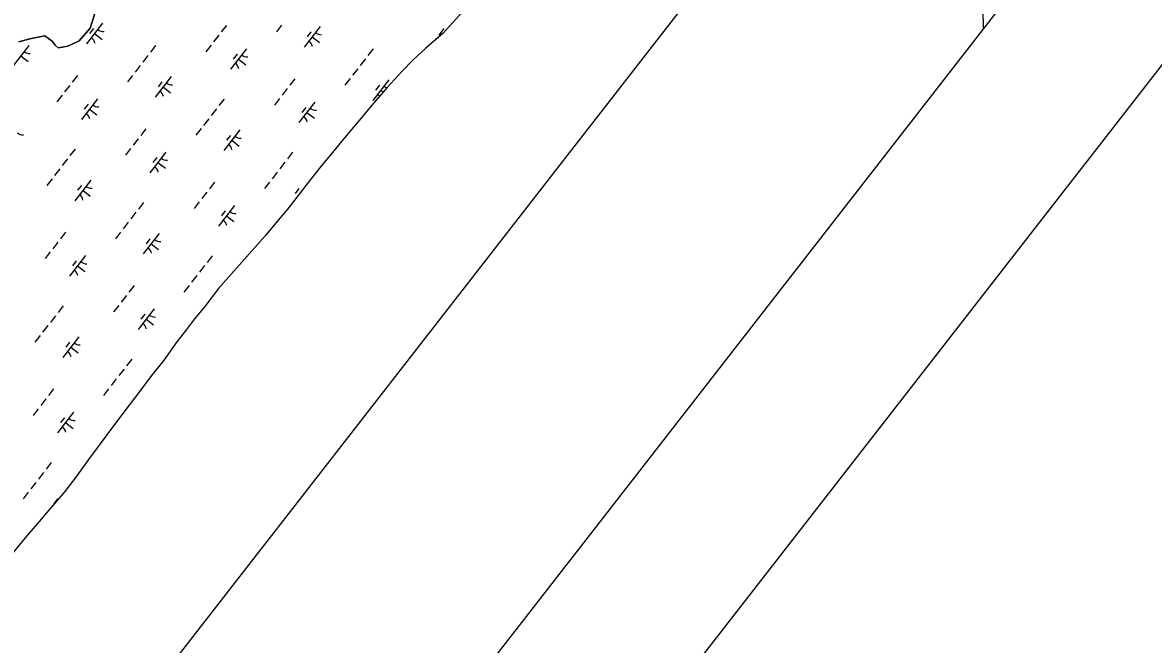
# Model space of a CAD drawing. Extents: x 3888273 to 3909528, y 158682 to 181032.
# Drawn here: x 3902718 to 3904884, y 166620 to 167811 of the extents above; entities that cross this region are included whole.
import ezdxf

# ---------------------------------------------------------------- set-up
doc = ezdxf.new("R2010")
doc.units = 0
for name, color, linetype in [('G-ANNO-NPLT', 7, 'Continuous'), ('V-ANNO-SYMB', 7, 'Continuous'), ('V-GRID-FRAM', 7, 'Continuous'), ('V-GRID-MAJR', 7, 'Continuous'), ('V-TOPO-SHOR', 7, 'Continuous'), ('V-WETL-SWMP', 7, 'Continuous')]:
    doc.layers.add(name, color=color, linetype=linetype)

msp = doc.modelspace()

# ---------------------------------------------------------------- linework, layer by layer
at = {"layer": 'G-ANNO-NPLT'}
msp.add_lwpolyline([(3899761, 180802.2), (3888502.9, 166332.7), (3898039.6, 158912.6), (3909297.7, 173382)], close=True, dxfattribs=at)
at = {"layer": 'V-ANNO-SYMB'}
msp.add_lwpolyline([(3899163.3, 179525), (3889005.4, 166469.6), (3898048.8, 159433.3), (3908206.7, 172488.7), (3899163.3, 179525)], dxfattribs=at)
at = {"layer": 'V-GRID-FRAM'}
msp.add_lwpolyline([(3907415, 172254.2), (3898317.3, 160561.5), (3891517.3, 165521.6), (3900698.9, 177323.8), (3907415, 172254.2)], dxfattribs=at)
at = {"layer": 'V-GRID-MAJR'}
msp.add_spline([(3904558.1, 167799.4), (3904538.3, 168964), (3904435.1, 175024.2), (3904428.3, 175428.5)], degree=3, dxfattribs=at)
at = {"layer": 'V-TOPO-SHOR'}
msp.add_lwpolyline([(3902859.6, 167840.2), (3902847, 167800.3), (3902825.8, 167775.9), (3902804.5, 167765.8), (3902785.6, 167762.3), (3902779.7, 167767.5), (3902774.4, 167775.2), (3902759.9, 167785.5), (3902731.3, 167779.9), (3902710.5, 167773.8)], dxfattribs=at)
at = {"layer": 'V-WETL-SWMP'}
for p, q in [((3903604.3, 167880.8), (3903522.9, 167790.7)), ((3902847, 167800.3), (3902859.6, 167840.2)), ((3902825.8, 167775.9), (3902847, 167800.3)), ((3902870.9, 167809.6), (3902840.2, 167770.1)), ((3902853.2, 167799.3), (3902845.8, 167789.9)), ((3903108, 167805.6), (3903098.2, 167793)), ((3903213.4, 167805.8), (3903203.6, 167793.2)), ((3903287.6, 167803.4), (3903256.9, 167763.9)), ((3903269.8, 167793.1), (3903262.5, 167783.6)), ((3903524.7, 167799.4), (3903514.8, 167786.7)), ((3902710.5, 167773.8), (3902731.3, 167779.9)), ((3902731.3, 167779.9), (3902759.9, 167785.5)), ((3902759.9, 167785.5), (3902774.4, 167775.2)), ((3902774.4, 167775.2), (3902779.7, 167767.5)), ((3902804.5, 167765.8), (3902825.8, 167775.9)), ((3902855.6, 167789.9), (3902869.8, 167778.8)), ((3903093.2, 167786.7), (3903083.4, 167774)), ((3903272.2, 167783.6), (3903286.4, 167772.6)), ((3903522.9, 167790.7), (3903490.1, 167762.1)), ((3903509.9, 167780.4), (3903507.3, 167777)), ((3902729.7, 167767.1), (3902699, 167727.7)), ((3902779.7, 167767.5), (3902785.6, 167762.3)), ((3902785.6, 167762.3), (3902804.5, 167765.8)), ((3902972.3, 167766.8), (3902962.4, 167754.1)), ((3903078.5, 167767.7), (3903068.7, 167755.1)), ((3903146.3, 167760.9), (3903115.6, 167721.5)), ((3903128.6, 167750.7), (3903121.2, 167741.2)), ((3903388.9, 167760.5), (3903379.1, 167747.9)), ((3903490.1, 167762.1), (3903465.7, 167739.5)), ((3902714.3, 167747.4), (3902728.5, 167736.4)), ((3902942.8, 167728.9), (3902933, 167716.2)), ((3902957.5, 167747.8), (3902947.7, 167735.2)), ((3903131, 167741.2), (3903145.2, 167730.1)), ((3903374.2, 167741.6), (3903364.4, 167729)), ((3903465.7, 167739.5), (3903444, 167717.2)), ((3902822.6, 167709.7), (3902812.8, 167697.1)), ((3902928.1, 167709.9), (3902918.2, 167697.3)), ((3903002.2, 167707.5), (3902971.5, 167668)), ((3903359.5, 167722.6), (3903349.6, 167710)), ((3903444, 167717.2), (3903415.9, 167686.8)), ((3902807.9, 167690.7), (3902798, 167678.1)), ((3902984.4, 167697.2), (3902977.1, 167687.7)), ((3902986.9, 167687.7), (3903001.1, 167676.7)), ((3903224.5, 167684.5), (3903214.7, 167671.9)), ((3903239.3, 167703.5), (3903229.4, 167690.8)), ((3903344.7, 167703.7), (3903334.9, 167691.1)), ((3903415.9, 167686.8), (3903386.6, 167652.5)), ((3903418.9, 167701.2), (3903388.2, 167661.8)), ((3903401.1, 167691), (3903393.7, 167681.5)), ((3902793.1, 167671.8), (3902783.3, 167659.2)), ((3902861, 167665), (3902830.3, 167625.5)), ((3903103.6, 167664.6), (3903093.7, 167652)), ((3903209.8, 167665.6), (3903200, 167652.9)), ((3903403.5, 167681.5), (3903408.2, 167677.8)), ((3902843.2, 167654.7), (3902835.8, 167645.3)), ((3902845.6, 167645.3), (3902859.8, 167634.2)), ((3903088.8, 167645.7), (3903079, 167633)), ((3903277.6, 167658.8), (3903246.9, 167619.3)), ((3903259.9, 167648.5), (3903252.5, 167639)), ((3903386.6, 167652.5), (3903365.3, 167627.5)), ((3903074.1, 167626.7), (3903064.3, 167614.1)), ((3903262.3, 167639), (3903276.5, 167628)), ((3903365.3, 167627.5), (3903340.3, 167597.9)), ((3902953.9, 167607.5), (3902944.1, 167594.9)), ((3903059.3, 167607.8), (3903049.5, 167595.2)), ((3903133.5, 167605.3), (3903102.8, 167565.8)), ((3903340.3, 167597.9), (3903313.7, 167565.6)), ((3902939.1, 167588.6), (3902929.3, 167576)), ((3903115.7, 167595), (3903108.4, 167585.6)), ((3903118.1, 167585.6), (3903132.3, 167574.5)), ((3902818.2, 167568.7), (3902808.3, 167556.1)), ((3902924.4, 167569.7), (3902914.6, 167557)), ((3902992.2, 167562.9), (3902961.5, 167523.4)), ((3903234.8, 167562.5), (3903225, 167549.8)), ((3903313.7, 167565.6), (3903288.6, 167535.6)), ((3902803.4, 167549.7), (3902793.6, 167537.1)), ((3902974.5, 167552.6), (3902967.1, 167543.1)), ((3902976.9, 167543.1), (3902991.1, 167532.1)), ((3903220.1, 167543.5), (3903210.3, 167530.9)), ((3903288.6, 167535.6), (3903260.1, 167499)), ((3902774, 167511.9), (3902764.1, 167499.2)), ((3902788.7, 167530.8), (3902778.9, 167518.2)), ((3903205.4, 167524.6), (3903195.5, 167511.9)), ((3902848.1, 167509.4), (3902817.4, 167469.9)), ((3902830.3, 167499.1), (3902823, 167489.7)), ((3902832.7, 167489.7), (3902847, 167478.6)), ((3903085.2, 167505.4), (3903075.3, 167492.8)), ((3903190.6, 167505.6), (3903180.8, 167493)), ((3903260.1, 167499), (3903227.9, 167457.7)), ((3903247, 167492.9), (3903239.6, 167483.4)), ((3902949.4, 167466.5), (3902939.6, 167453.9)), ((3903055.7, 167467.5), (3903045.9, 167454.9)), ((3903070.4, 167486.5), (3903060.6, 167473.8)), ((3902934.7, 167447.6), (3902924.9, 167435)), ((3903123.5, 167460.7), (3903092.8, 167421.3)), ((3903105.8, 167450.5), (3903098.4, 167441)), ((3903227.9, 167457.7), (3903203.6, 167428.5)), ((3902920, 167428.7), (3902910.1, 167416)), ((3903108.2, 167441), (3903122.4, 167429.9)), ((3903203.6, 167428.5), (3903182.3, 167402.8)), ((3902799.8, 167409.5), (3902789.9, 167396.8)), ((3902905.2, 167409.7), (3902895.4, 167397.1)), ((3902979.4, 167407.2), (3902948.7, 167367.8)), ((3903182.3, 167402.8), (3903092.5, 167301.8)), ((3902785, 167390.5), (3902775.2, 167377.9)), ((3902961.6, 167397), (3902954.3, 167387.5)), ((3902964, 167387.5), (3902978.2, 167376.5)), ((3902770.3, 167371.6), (3902760.5, 167359)), ((3902838.1, 167364.8), (3902807.4, 167325.3)), ((3903080.7, 167364.4), (3903070.9, 167351.8)), ((3902820.4, 167354.5), (3902813, 167345.1)), ((3902822.8, 167345.1), (3902837, 167334)), ((3903066, 167345.5), (3903056.2, 167332.8)), ((3903051.3, 167326.5), (3903041.4, 167313.9)), ((3902931.1, 167307.3), (3902921.2, 167294.7)), ((3903036.5, 167307.6), (3903026.7, 167294.9)), ((3903092.5, 167301.8), (3903066.4, 167267.2)), ((3902916.3, 167288.4), (3902906.5, 167275.8)), ((3902795.3, 167268.5), (3902785.5, 167255.9)), ((3902901.6, 167269.4), (3902891.8, 167256.8)), ((3902969.4, 167262.7), (3902938.7, 167223.2)), ((3902951.7, 167252.4), (3902944.3, 167242.9)), ((3903066.4, 167267.2), (3903047, 167243.8)), ((3902765.9, 167230.6), (3902756, 167218)), ((3902780.6, 167249.5), (3902770.8, 167236.9)), ((3902954.1, 167242.9), (3902968.3, 167231.9)), ((3903047, 167243.8), (3903031.4, 167223.2)), ((3902751.1, 167211.7), (3902741.3, 167199)), ((3902825.3, 167209.2), (3902794.6, 167169.7)), ((3903031.4, 167223.2), (3903013.2, 167199.8)), ((3902807.5, 167198.9), (3902800.1, 167189.5)), ((3902809.9, 167189.4), (3902824.1, 167178.4)), ((3903013.2, 167199.8), (3902986.7, 167162.8)), ((3902926.6, 167166.3), (3902916.8, 167153.7)), ((3902911.9, 167147.4), (3902902.1, 167134.8)), ((3902986.7, 167162.8), (3902964.7, 167135.2)), ((3902897.1, 167128.5), (3902887.3, 167115.8)), ((3902964.7, 167135.2), (3902946.1, 167110.3)), ((3902776.9, 167109.3), (3902767.1, 167096.6)), ((3902882.4, 167109.5), (3902872.6, 167096.9)), ((3902946.1, 167110.3), (3902921.8, 167078)), ((3902762.2, 167090.3), (3902752.4, 167077.7)), ((3902921.8, 167078), (3902893.4, 167041)), ((3902747.5, 167071.4), (3902737.6, 167058.8)), ((3902815.3, 167064.6), (3902784.6, 167025.1)), ((3902797.6, 167054.3), (3902790.2, 167044.9)), ((3902800, 167044.9), (3902814.2, 167033.8)), ((3902893.4, 167041), (3902866.4, 167004.4)), ((3902866.4, 167004.4), (3902844.1, 166974.1)), ((3902772.5, 166968.3), (3902762.7, 166955.6)), ((3902844.1, 166974.1), (3902819.8, 166940.6)), ((3902757.8, 166949.3), (3902748, 166936.7)), ((3902743, 166930.4), (3902733.2, 166917.8)), ((3902819.8, 166940.6), (3902798.6, 166913)), ((3902728.3, 166911.4), (3902718.5, 166898.8)), ((3902798.6, 166913), (3902722.5, 166824.1)), ((3902784.7, 166898.7), (3902777.3, 166889.2)), ((3902722.5, 166824.1), (3902699.4, 166796))]:
    msp.add_line(p, q, dxfattribs=at)
for centre, start, end in [((3902872.7, 167811.5), 231.343, 272.8866), ((3903289.4, 167805.3), 231.343, 272.8866), ((3902838.8, 167767.9), 11.343, 52.8866), ((3903255.5, 167761.7), 11.343, 52.8866), ((3902731.5, 167769.1), 231.343, 272.8866), ((3903148.1, 167762.8), 231.343, 272.8866), ((3903114.2, 167719.2), 11.343, 52.8866), ((3903004, 167709.4), 231.343, 272.8866), ((3903420.7, 167703.1), 231.343, 252.8894), ((3902970.1, 167665.8), 11.343, 52.8866), ((3903386.7, 167659.5), 34.7529, 52.8866), ((3902862.8, 167666.9), 231.343, 272.8866), ((3903279.4, 167660.7), 231.343, 272.8866), ((3902828.8, 167623.3), 11.343, 52.8866), ((3903245.5, 167617.1), 11.343, 52.8866), ((3902718.6, 167613.5), 231.343, 272.8866), ((3903101.4, 167563.6), 11.343, 52.8866), ((3903135.3, 167607.2), 231.343, 272.8866), ((3902960.1, 167521.2), 11.343, 52.8866), ((3902994, 167564.8), 231.343, 272.8866), ((3902849.9, 167511.3), 231.343, 272.8866), ((3902816, 167467.7), 11.343, 52.8866), ((3903125.3, 167462.6), 231.343, 272.8866), ((3903091.4, 167419), 11.343, 52.8866), ((3902981.2, 167409.2), 231.343, 272.8866), ((3902947.3, 167365.6), 11.343, 52.8866), ((3902806, 167323.1), 11.343, 52.8866), ((3902839.9, 167366.7), 231.343, 272.8866), ((3902971.2, 167264.6), 231.343, 272.8866), ((3902937.3, 167221), 11.343, 52.8866), ((3902827.1, 167211.1), 231.343, 272.8866), ((3902793.1, 167167.5), 11.343, 52.8866), ((3902783.2, 167022.9), 11.343, 52.8866), ((3902817.1, 167066.5), 231.343, 272.8866)]:
    msp.add_arc(centre, 17.6, start, end, dxfattribs=at)

doc.saveas('drawing.dxf')
